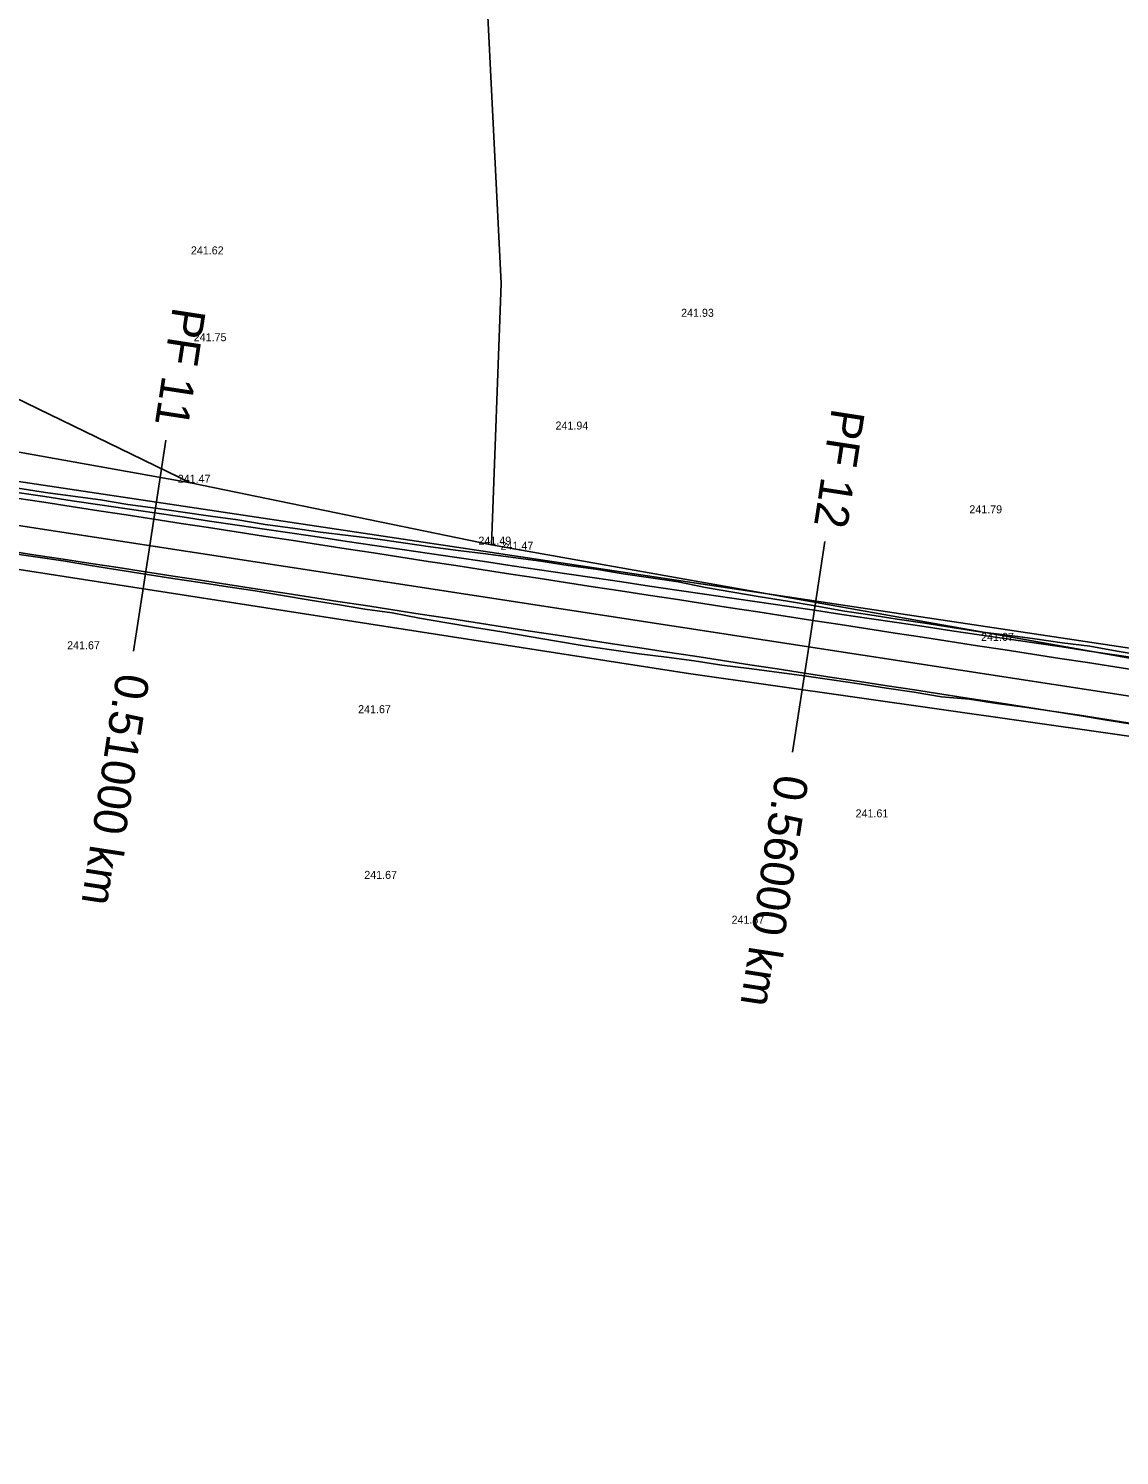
# Model space of a CAD drawing. Extents: x -555887 to -552101, y -1100251 to -1096546.
# Drawn here: x -554181.3 to -554099.5, y -1098461.3 to -1098354.3 of the extents above; entities that cross this region are included whole.
import ezdxf

# ---------------------------------------------------------------- set-up
doc = ezdxf.new("R2010")
doc.units = 0
for name, color, linetype in [('PARCELY_cesty', 7, 'Continuous'), ('POLYGONY_SITUACE_PF', 7, 'Continuous'), ('POLYGONY_SITUACE_PF_POPISY', 7, 'Continuous'), ('POLYGONY_SITUACE_PO', 7, 'Continuous'), ('Výškopis', 7, 'Continuous'), ('ZSST', 7, 'Continuous'), ('zájem', 7, 'Continuous')]:
    doc.layers.add(name, color=color, linetype=linetype)

msp = doc.modelspace()

# ---------------------------------------------------------------- linework, layer by layer
at = {"layer": 'PARCELY_cesty'}
msp.add_lwpolyline([(-554666.58, -1098424.3), (-554661.61, -1098426.35), (-554474.62, -1098365.56), (-554470, -1098364.25), (-554462.92, -1098363), (-554455.97, -1098362.75), (-554451.05, -1098362.62), (-554296.95, -1098373.16), (-554290.89, -1098371.6), (-554270.39, -1098373.3), (-554264.04, -1098376.17), (-554253.34, -1098377.56), (-554081.03, -1098403.4), (-554065.66, -1098405.31), (-554039.82, -1098406.01), (-554011.2, -1098408.42), (-553994.13, -1098410.89)], dxfattribs=at)
at = {"layer": 'POLYGONY_SITUACE_PF'}
for p, q in [((-554170.97, -1098385.16), (-554172.18, -1098393.06)), ((-554172.18, -1098393.06), (-554173.4, -1098400.97)), ((-554121.55, -1098392.75), (-554122.76, -1098400.65)), ((-554122.76, -1098400.65), (-554123.98, -1098408.56))]:
    msp.add_line(p, q, dxfattribs=at)
at = {"layer": 'POLYGONY_SITUACE_PO'}
for p, q in [((-554253.77, -1098380.54), (-554081.59, -1098406.98)), ((-554182.06, -1098388.77), (-554180, -1098389.09)), ((-554182.18, -1098389.51), (-554180.12, -1098389.82)), ((-554182.11, -1098389.1), (-554180.05, -1098389.4)), ((-554180.12, -1098389.82), (-554178.06, -1098390.14)), ((-554180.05, -1098389.4), (-554177.99, -1098389.71)), ((-554180, -1098389.09), (-554177.94, -1098389.37)), ((-554177.99, -1098389.71), (-554175.93, -1098390.01)), ((-554177.94, -1098389.37), (-554175.87, -1098389.65)), ((-554175.87, -1098389.65), (-554173.82, -1098389.99)), ((-554178.06, -1098390.14), (-554176, -1098390.45)), ((-554176, -1098390.45), (-554173.94, -1098390.77)), ((-554175.93, -1098390.01), (-554173.87, -1098390.31)), ((-554173.94, -1098390.77), (-554171.88, -1098391.09)), ((-554173.87, -1098390.31), (-554171.81, -1098390.62)), ((-554173.82, -1098389.99), (-554171.75, -1098390.27)), ((-554171.81, -1098390.62), (-554169.75, -1098390.92)), ((-554171.75, -1098390.27), (-554169.69, -1098390.57)), ((-554169.75, -1098390.92), (-554167.69, -1098391.23)), ((-554169.69, -1098390.57), (-554167.63, -1098390.87)), ((-554167.63, -1098390.87), (-554165.56, -1098391.13)), ((-554171.88, -1098391.09), (-554169.82, -1098391.4)), ((-554169.82, -1098391.4), (-554167.76, -1098391.72)), ((-554167.76, -1098391.72), (-554165.7, -1098392.04)), ((-554167.69, -1098391.23), (-554165.62, -1098391.53)), ((-554165.7, -1098392.04), (-554163.64, -1098392.35)), ((-554165.62, -1098391.53), (-554163.56, -1098391.84)), ((-554165.56, -1098391.13), (-554163.51, -1098391.49)), ((-554163.56, -1098391.84), (-554161.5, -1098392.14)), ((-554163.51, -1098391.49), (-554161.45, -1098391.77)), ((-554161.45, -1098391.77), (-554159.38, -1098392.05)), ((-554159.38, -1098392.05), (-554157.31, -1098392.32)), ((-554163.64, -1098392.35), (-554161.58, -1098392.67)), ((-554161.58, -1098392.67), (-554159.52, -1098392.98)), ((-554161.5, -1098392.14), (-554159.44, -1098392.44)), ((-554159.52, -1098392.98), (-554157.46, -1098393.3)), ((-554159.44, -1098392.44), (-554157.38, -1098392.75)), ((-554157.38, -1098392.75), (-554155.32, -1098393.05)), ((-554157.31, -1098392.32), (-554155.24, -1098392.57)), ((-554155.32, -1098393.05), (-554153.26, -1098393.36)), ((-554155.24, -1098392.57), (-554153.18, -1098392.87)), ((-554153.18, -1098392.87), (-554151.12, -1098393.17)), ((-554182.81, -1098393.61), (-554180.74, -1098393.9)), ((-554182.78, -1098393.46), (-554180.72, -1098393.78)), ((-554182.78, -1098393.46), (-554180.72, -1098393.78)), ((-554180.74, -1098393.9), (-554178.68, -1098394.21)), ((-554180.72, -1098393.78), (-554178.66, -1098394.09)), ((-554180.72, -1098393.78), (-554178.66, -1098394.09)), ((-554178.68, -1098394.21), (-554176.63, -1098394.57)), ((-554178.66, -1098394.09), (-554176.6, -1098394.41)), ((-554178.66, -1098394.09), (-554176.6, -1098394.41)), ((-554157.46, -1098393.3), (-554155.41, -1098393.62)), ((-554155.41, -1098393.62), (-554153.35, -1098393.93)), ((-554153.35, -1098393.93), (-554151.29, -1098394.25)), ((-554153.26, -1098393.36), (-554151.2, -1098393.66)), ((-554151.2, -1098393.66), (-554149.14, -1098393.97)), ((-554151.12, -1098393.17), (-554149.05, -1098393.44)), ((-554149.14, -1098393.97), (-554147.07, -1098394.27)), ((-554149.05, -1098393.44), (-554146.98, -1098393.68)), ((-554146.98, -1098393.68), (-554144.92, -1098393.97)), ((-554144.92, -1098393.97), (-554142.85, -1098394.23)), ((-554176.63, -1098394.57), (-554174.57, -1098394.88)), ((-554176.6, -1098394.41), (-554174.55, -1098394.72)), ((-554176.6, -1098394.41), (-554174.55, -1098394.72)), ((-554174.57, -1098394.88), (-554172.51, -1098395.22)), ((-554174.55, -1098394.72), (-554172.49, -1098395.04)), ((-554174.55, -1098394.72), (-554172.49, -1098395.04)), ((-554172.51, -1098395.22), (-554170.45, -1098395.53)), ((-554172.49, -1098395.04), (-554170.43, -1098395.36)), ((-554172.49, -1098395.04), (-554170.43, -1098395.36)), ((-554151.29, -1098394.25), (-554149.23, -1098394.56)), ((-554149.23, -1098394.56), (-554147.17, -1098394.88)), ((-554147.17, -1098394.88), (-554145.11, -1098395.2)), ((-554147.07, -1098394.27), (-554145.01, -1098394.58)), ((-554145.11, -1098395.2), (-554143.05, -1098395.51)), ((-554145.01, -1098394.58), (-554142.95, -1098394.88)), ((-554142.95, -1098394.88), (-554140.89, -1098395.18)), ((-554142.85, -1098394.23), (-554140.79, -1098394.55)), ((-554140.89, -1098395.18), (-554138.83, -1098395.49)), ((-554140.79, -1098394.55), (-554138.73, -1098394.83)), ((-554138.73, -1098394.83), (-554136.68, -1098395.18)), ((-554136.68, -1098395.18), (-554134.61, -1098395.48)), ((-554170.45, -1098395.53), (-554168.39, -1098395.84)), ((-554170.43, -1098395.36), (-554168.37, -1098395.67)), ((-554170.43, -1098395.36), (-554168.37, -1098395.67)), ((-554168.39, -1098395.84), (-554166.33, -1098396.15)), ((-554168.37, -1098395.67), (-554166.31, -1098395.99)), ((-554168.37, -1098395.67), (-554166.31, -1098395.99)), ((-554166.33, -1098396.15), (-554164.27, -1098396.46)), ((-554166.31, -1098395.99), (-554164.25, -1098396.31)), ((-554166.31, -1098395.99), (-554164.25, -1098396.31)), ((-554164.25, -1098396.31), (-554162.19, -1098396.62)), ((-554164.25, -1098396.31), (-554162.19, -1098396.62)), ((-554143.05, -1098395.51), (-554140.99, -1098395.83)), ((-554140.99, -1098395.83), (-554138.93, -1098396.15)), ((-554138.93, -1098396.15), (-554136.87, -1098396.46)), ((-554138.83, -1098395.49), (-554136.77, -1098395.79)), ((-554136.77, -1098395.79), (-554134.71, -1098396.1)), ((-554134.71, -1098396.1), (-554132.65, -1098396.4)), ((-554134.61, -1098395.48), (-554132.55, -1098395.79)), ((-554132.55, -1098395.79), (-554130.51, -1098396.2)), ((-554130.51, -1098396.2), (-554128.46, -1098396.56)), ((-554164.27, -1098396.46), (-554162.22, -1098396.8)), ((-554162.22, -1098396.8), (-554160.16, -1098397.15)), ((-554162.19, -1098396.62), (-554160.13, -1098396.94)), ((-554162.19, -1098396.62), (-554160.13, -1098396.94)), ((-554160.16, -1098397.15), (-554158.11, -1098397.49)), ((-554160.13, -1098396.94), (-554158.07, -1098397.25)), ((-554160.13, -1098396.94), (-554158.07, -1098397.25)), ((-554158.07, -1098397.25), (-554156.01, -1098397.57)), ((-554158.07, -1098397.25), (-554156.01, -1098397.57)), ((-554136.87, -1098396.46), (-554134.81, -1098396.78)), ((-554134.81, -1098396.78), (-554132.75, -1098397.09)), ((-554132.75, -1098397.09), (-554130.7, -1098397.41)), ((-554132.65, -1098396.4), (-554130.59, -1098396.71)), ((-554130.7, -1098397.41), (-554128.64, -1098397.73)), ((-554130.59, -1098396.71), (-554128.53, -1098397.01)), ((-554128.53, -1098397.01), (-554126.46, -1098397.31)), ((-554128.46, -1098396.56), (-554126.4, -1098396.92)), ((-554126.46, -1098397.31), (-554124.4, -1098397.62)), ((-554126.4, -1098396.92), (-554124.35, -1098397.24)), ((-554124.35, -1098397.24), (-554122.29, -1098397.59)), ((-554158.11, -1098397.49), (-554156.05, -1098397.84)), ((-554156.05, -1098397.84), (-554153.99, -1098398.11)), ((-554156.01, -1098397.57), (-554153.95, -1098397.89)), ((-554156.01, -1098397.57), (-554153.95, -1098397.89)), ((-554153.99, -1098398.11), (-554151.94, -1098398.5)), ((-554153.95, -1098397.89), (-554151.89, -1098398.2)), ((-554153.95, -1098397.89), (-554151.89, -1098398.2)), ((-554151.89, -1098398.2), (-554149.84, -1098398.52)), ((-554151.89, -1098398.2), (-554149.84, -1098398.52)), ((-554128.64, -1098397.73), (-554126.58, -1098398.04)), ((-554126.58, -1098398.04), (-554124.52, -1098398.36)), ((-554124.52, -1098398.36), (-554122.46, -1098398.68)), ((-554124.4, -1098397.62), (-554122.34, -1098397.92)), ((-554122.34, -1098397.92), (-554120.28, -1098398.23)), ((-554122.29, -1098397.59), (-554120.24, -1098397.96)), ((-554120.28, -1098398.23), (-554118.22, -1098398.53)), ((-554120.24, -1098397.96), (-554118.18, -1098398.27)), ((-554118.18, -1098398.27), (-554116.12, -1098398.57)), ((-554151.94, -1098398.5), (-554149.89, -1098398.86)), ((-554149.89, -1098398.86), (-554147.83, -1098399.2)), ((-554149.84, -1098398.52), (-554147.78, -1098398.83)), ((-554149.84, -1098398.52), (-554147.78, -1098398.83)), ((-554147.83, -1098399.2), (-554145.78, -1098399.54)), ((-554147.78, -1098398.83), (-554145.72, -1098399.15)), ((-554147.78, -1098398.83), (-554145.72, -1098399.15)), ((-554145.78, -1098399.54), (-554143.72, -1098399.88)), ((-554145.72, -1098399.15), (-554143.66, -1098399.47)), ((-554145.72, -1098399.15), (-554143.66, -1098399.47)), ((-554143.66, -1098399.47), (-554141.6, -1098399.78)), ((-554143.66, -1098399.47), (-554141.6, -1098399.78)), ((-554122.46, -1098398.68), (-554120.4, -1098398.99)), ((-554120.4, -1098398.99), (-554118.34, -1098399.31)), ((-554118.34, -1098399.31), (-554116.28, -1098399.62)), ((-554118.22, -1098398.53), (-554116.16, -1098398.84)), ((-554116.16, -1098398.84), (-554114.1, -1098399.14)), ((-554116.12, -1098398.57), (-554114.06, -1098398.88)), ((-554114.1, -1098399.14), (-554112.04, -1098399.45)), ((-554114.06, -1098398.88), (-554112, -1098399.21)), ((-554112.04, -1098399.45), (-554109.98, -1098399.75)), ((-554112, -1098399.21), (-554109.94, -1098399.52)), ((-554109.94, -1098399.52), (-554107.87, -1098399.78)), ((-554143.72, -1098399.88), (-554141.67, -1098400.22)), ((-554141.67, -1098400.22), (-554139.61, -1098400.58)), ((-554141.6, -1098399.78), (-554139.54, -1098400.1)), ((-554141.6, -1098399.78), (-554139.54, -1098400.1)), ((-554139.61, -1098400.58), (-554137.55, -1098400.87)), ((-554139.54, -1098400.1), (-554137.48, -1098400.42)), ((-554139.54, -1098400.1), (-554137.48, -1098400.42)), ((-554137.48, -1098400.42), (-554135.42, -1098400.73)), ((-554137.48, -1098400.42), (-554135.42, -1098400.73)), ((-554116.28, -1098399.62), (-554114.22, -1098399.94)), ((-554114.22, -1098399.94), (-554112.16, -1098400.26)), ((-554112.16, -1098400.26), (-554110.1, -1098400.57)), ((-554110.1, -1098400.57), (-554108.04, -1098400.89)), ((-554109.98, -1098399.75), (-554107.92, -1098400.05)), ((-554107.92, -1098400.05), (-554105.85, -1098400.36)), ((-554107.87, -1098399.78), (-554105.81, -1098400.06)), ((-554105.85, -1098400.36), (-554103.79, -1098400.66)), ((-554105.81, -1098400.06), (-554103.75, -1098400.36)), ((-554103.75, -1098400.36), (-554101.68, -1098400.6)), ((-554101.68, -1098400.6), (-554099.63, -1098400.99)), ((-554137.55, -1098400.87), (-554135.49, -1098401.18)), ((-554135.49, -1098401.18), (-554133.42, -1098401.44)), ((-554135.42, -1098400.73), (-554133.36, -1098401.05)), ((-554135.42, -1098400.73), (-554133.36, -1098401.05)), ((-554133.42, -1098401.44), (-554131.35, -1098401.7)), ((-554133.36, -1098401.05), (-554131.3, -1098401.36)), ((-554133.36, -1098401.05), (-554131.3, -1098401.36)), ((-554131.35, -1098401.7), (-554129.29, -1098402.02)), ((-554131.3, -1098401.36), (-554129.24, -1098401.68)), ((-554131.3, -1098401.36), (-554129.24, -1098401.68)), ((-554129.24, -1098401.68), (-554127.18, -1098402)), ((-554129.24, -1098401.68), (-554127.18, -1098402)), ((-554108.04, -1098400.89), (-554105.98, -1098401.21)), ((-554105.98, -1098401.21), (-554103.93, -1098401.52)), ((-554103.93, -1098401.52), (-554101.87, -1098401.84)), ((-554103.79, -1098400.66), (-554101.73, -1098400.97)), ((-554101.73, -1098400.97), (-554099.67, -1098401.27)), ((-554099.67, -1098401.27), (-554097.61, -1098401.58)), ((-554099.63, -1098400.99), (-554097.57, -1098401.34)), ((-554129.29, -1098402.02), (-554127.23, -1098402.28)), ((-554127.23, -1098402.28), (-554125.16, -1098402.56)), ((-554127.18, -1098402), (-554125.12, -1098402.31)), ((-554127.18, -1098402), (-554125.12, -1098402.31)), ((-554125.16, -1098402.56), (-554123.1, -1098402.83)), ((-554125.12, -1098402.31), (-554123.07, -1098402.63)), ((-554125.12, -1098402.31), (-554123.07, -1098402.63)), ((-554123.07, -1098402.63), (-554121.01, -1098402.95)), ((-554123.07, -1098402.63), (-554121.01, -1098402.95)), ((-554101.87, -1098401.84), (-554099.81, -1098402.15)), ((-554099.81, -1098402.15), (-554097.75, -1098402.47)), ((-554123.1, -1098402.83), (-554121.03, -1098403.12)), ((-554121.03, -1098403.12), (-554118.97, -1098403.44)), ((-554121.01, -1098402.95), (-554118.95, -1098403.26)), ((-554121.01, -1098402.95), (-554118.95, -1098403.26)), ((-554118.97, -1098403.44), (-554116.92, -1098403.76)), ((-554118.95, -1098403.26), (-554116.89, -1098403.58)), ((-554118.95, -1098403.26), (-554116.89, -1098403.58)), ((-554116.92, -1098403.76), (-554114.85, -1098404.05)), ((-554116.89, -1098403.58), (-554114.83, -1098403.89)), ((-554116.89, -1098403.58), (-554114.83, -1098403.89)), ((-554114.85, -1098404.05), (-554112.8, -1098404.41)), ((-554114.83, -1098403.89), (-554112.77, -1098404.21)), ((-554114.83, -1098403.89), (-554112.77, -1098404.21)), ((-554112.8, -1098404.41), (-554110.72, -1098404.58)), ((-554112.77, -1098404.21), (-554110.71, -1098404.53)), ((-554112.77, -1098404.21), (-554110.71, -1098404.53)), ((-554110.72, -1098404.58), (-554108.66, -1098404.91)), ((-554110.71, -1098404.53), (-554108.65, -1098404.84)), ((-554110.71, -1098404.53), (-554108.65, -1098404.84)), ((-554108.66, -1098404.91), (-554106.59, -1098405.18)), ((-554108.65, -1098404.84), (-554106.59, -1098405.16)), ((-554108.65, -1098404.84), (-554106.59, -1098405.16)), ((-554106.59, -1098405.16), (-554104.53, -1098405.48)), ((-554106.59, -1098405.16), (-554104.53, -1098405.48)), ((-554106.59, -1098405.18), (-554104.53, -1098405.49)), ((-554104.53, -1098405.48), (-554102.47, -1098405.79)), ((-554104.53, -1098405.48), (-554102.47, -1098405.79)), ((-554104.53, -1098405.49), (-554102.48, -1098405.81)), ((-554102.48, -1098405.81), (-554100.42, -1098406.15)), ((-554102.47, -1098405.79), (-554100.41, -1098406.11)), ((-554102.47, -1098405.79), (-554100.41, -1098406.11)), ((-554100.42, -1098406.15), (-554098.37, -1098406.49)), ((-554100.41, -1098406.11), (-554098.36, -1098406.42)), ((-554100.41, -1098406.11), (-554098.36, -1098406.42))]:
    msp.add_line(p, q, dxfattribs=at)
at = {"layer": 'ZSST'}
msp.add_line((-554146.56, -1098393), (-554169.13, -1098388.36), dxfattribs=at)
for points in [[(-553997.63, -1098422.37), (-553997.6, -1098419.21), (-554026.91, -1098413.66), (-554080.54, -1098404.72), (-554146.56, -1098393), (-554145.83, -1098373.42), (-554147.56, -1098338.87), (-554148.86, -1098314.99)], [(-554664.51, -1098427.29), (-554593.24, -1098405.5), (-554564.12, -1098396.39), (-554504.51, -1098380.38), (-554474.09, -1098371.8), (-554453.04, -1098367.02), (-554440.1, -1098364.81), (-554432.74, -1098364.37), (-554410.92, -1098364.7), (-554369.44, -1098366), (-554333.38, -1098368), (-554270.17, -1098373.82), (-554215.58, -1098380.33), (-554205.6, -1098382.24), (-554194.57, -1098383.81), (-554169.13, -1098388.36), (-554184.13, -1098381.1), (-554194.68, -1098382.34), (-554205.5, -1098381.25), (-554215.58, -1098380.33)]]:
    msp.add_lwpolyline(points, dxfattribs=at)
at = {"layer": 'zájem'}
for points in [[(-554271.92, -1098380.9), (-554131.79, -1098402.65), (-553999.67, -1098421.44), (-553991.3, -1098421.75), (-553988.01, -1098422.96), (-553982.15, -1098425.12), (-553979.24, -1098426.19), (-554050.69, -1098691.93)], [(-554050.69, -1098691.93), (-553979.24, -1098426.19), (-553982.15, -1098425.12), (-553988.01, -1098422.96), (-553991.3, -1098421.75), (-553999.67, -1098421.44), (-554131.79, -1098402.65), (-554271.92, -1098380.9)]]:
    msp.add_lwpolyline(points, dxfattribs=at)

# ---------------------------------------------------------------- texts
at = {"layer": 'POLYGONY_SITUACE_PF_POPISY'}
for s, p in [('PF 11', (-554170.44, -1098375.12)), ('PF 12', (-554121.02, -1098382.71)), ('0.51000 km', (-554174.65, -1098402.55)), ('0.56000 km', (-554125.23, -1098410.14))]:
    msp.add_text(s, height=2.5, rotation=261.2697, dxfattribs=at).set_placement(p)
at = {"layer": 'Výškopis'}
for s, p in [('241.62', (-554169.09, -1098371.24)), ('241.93', (-554132.33, -1098375.92)), ('241.75', (-554168.88, -1098377.75)), ('241.94', (-554141.75, -1098384.37)), ('241.47', (-554170.08, -1098388.36)), ('241.79', (-554110.72, -1098390.65)), ('241.49', (-554147.53, -1098393)), ('241.47', (-554145.87, -1098393.38)), ('241.67', (-554178.37, -1098400.84)), ('241.67', (-554109.84, -1098400.21)), ('241.67', (-554156.55, -1098405.63)), ('241.61', (-554119.25, -1098413.44)), ('241.67', (-554156.09, -1098418.05)), ('241.67', (-554128.55, -1098421.41))]:
    msp.add_text(s, height=0.6, dxfattribs=at).set_placement(p)

doc.saveas('drawing.dxf')
